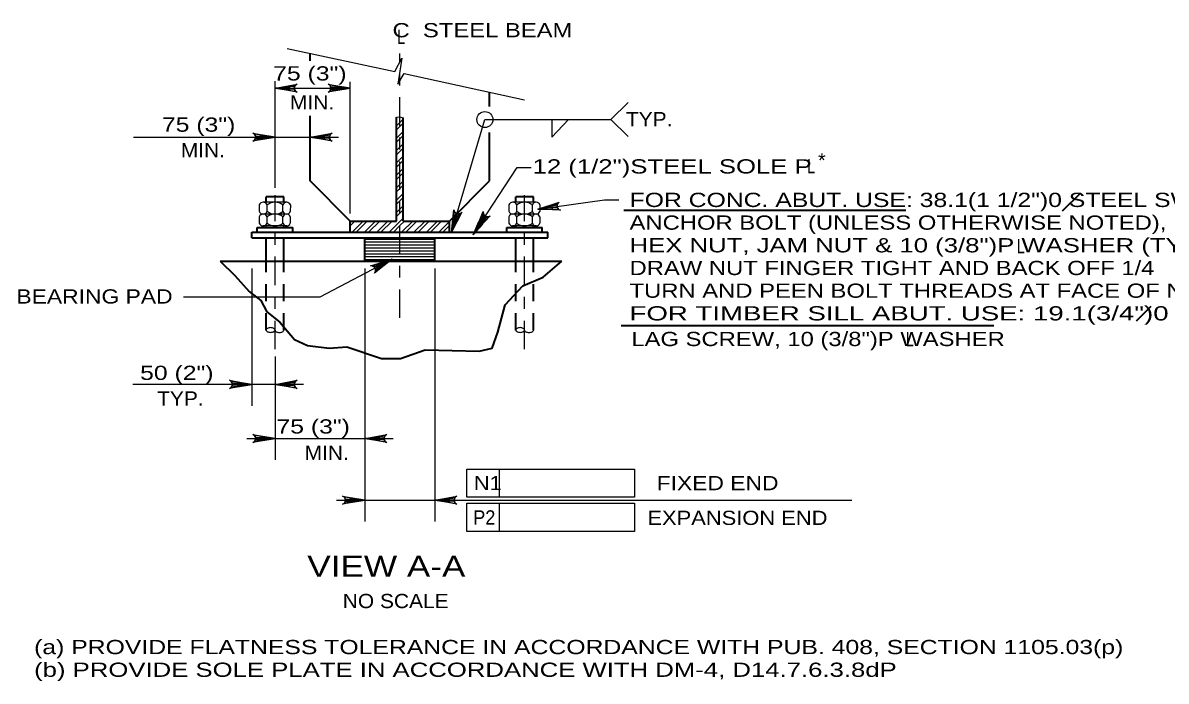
# Model space of a CAD drawing. Extents: x -11 to 79, y -154 to 0.
# Drawn here: x 13.92 to 23.56, y -126.36 to -120.81 of the extents above; entities that cross this region are included whole.
import ezdxf
from ezdxf.enums import TextEntityAlignment as Align

# ---------------------------------------------------------------- set-up
doc = ezdxf.new("R2010")
doc.units = 0
doc.header["$LTSCALE"] = 0.048
doc.linetypes.add('DOT_DASHED', pattern=[7.7, 5, -1.2, 0.3, -1.2])
doc.linetypes.add('MEDIUM_DASHED', pattern=[4.5, 3, -1.5])
for name, color, linetype, lineweight in [('3', 7, 'Continuous', 25), ('4', 7, 'Continuous', 25), ('8', 7, 'Continuous', 35)]:
    doc.layers.add(name, color=color, linetype=linetype, lineweight=lineweight)

msp = doc.modelspace()

# ---------------------------------------------------------------- hatches: boundary and pattern name
at = {"layer": '4'}
for points in [[(16.16775, -121.34158), (16.16775, -121.3815), (16.04775, -121.3615)], [(16.56075, -121.34158), (16.56075, -121.3815), (16.68075, -121.3615)], [(15.92775, -121.75475), (15.92775, -121.79475), (16.04775, -121.77475)], [(16.46308, -121.75475), (16.46308, -121.79475), (16.34308, -121.77475)], [(18.38625, -122.38525), (18.38075, -122.34567), (18.26467, -122.38217)], [(17.58933, -122.46517), (17.55125, -122.45283), (17.53333, -122.57317)], [(17.76642, -122.48617), (17.79992, -122.508), (17.71758, -122.59758)], [(15.73092, -123.8385), (15.73092, -123.8785), (15.85092, -123.8585)], [(16.16775, -123.8385), (16.16775, -123.8785), (16.04775, -123.8585)], [(15.92775, -124.29467), (15.92775, -124.33467), (16.04775, -124.31467)], [(16.92425, -124.29467), (16.92425, -124.33467), (16.80425, -124.31467)], [(16.68425, -124.81417), (16.68425, -124.85417), (16.80425, -124.83417)], [(17.51475, -124.81417), (17.51475, -124.85417), (17.39475, -124.83417)]]:
    msp.add_hatch(color=256, dxfattribs=at).paths.add_polyline_path(points)

# ---------------------------------------------------------------- linework, layer by layer
at = {"layer": '3', "lineweight": 35}
for p, q in [((16.34308, -121.1315), (16.34308, -121.06783)), ((17.856, -121.51658), (17.856, -121.396)), ((16.34308, -122.14358), (16.34308, -121.59533)), ((17.07142, -122.48133), (17.07142, -121.607)), ((17.12767, -122.48133), (17.12767, -121.61192)), ((17.856, -122.14358), (17.856, -121.73542)), ((16.12275, -122.27683), (15.97275, -122.2765)), ((15.97275, -122.32283), (15.97275, -122.2765)), ((16.12275, -122.32317), (16.12275, -122.27683)), ((18.07625, -122.32283), (18.07625, -122.2765)), ((18.22625, -122.27683), (18.07625, -122.2765)), ((18.22625, -122.32317), (18.22625, -122.27683)), ((15.85092, -122.575), (18.34808, -122.575)), ((15.85092, -122.62225), (15.85092, -122.575)), ((15.89817, -122.53567), (16.19742, -122.53567)), ((15.89817, -122.575), (15.89817, -122.53567)), ((16.19742, -122.575), (16.19742, -122.53567)), ((16.68075, -122.575), (16.68075, -122.48133)), ((16.68075, -122.48133), (17.07142, -122.48133)), ((17.12767, -122.48133), (17.51825, -122.48133)), ((17.51825, -122.575), (17.51825, -122.48133)), ((18.00167, -122.53567), (18.30083, -122.53567)), ((18.00167, -122.575), (18.00167, -122.53567)), ((18.07625, -122.53567), (18.07625, -122.52283)), ((18.22625, -122.53567), (18.22625, -122.52317)), ((18.30083, -122.575), (18.30083, -122.53567)), ((18.34808, -122.62225), (18.34808, -122.575)), ((15.85092, -122.62225), (18.34808, -122.62225)), ((15.97275, -122.81917), (15.97275, -122.62225)), ((16.12275, -122.81917), (16.12275, -122.62225)), ((16.80425, -122.81917), (16.80425, -122.62225)), ((17.39475, -122.81917), (17.39475, -122.62225)), ((18.07625, -122.81917), (18.07625, -122.62225)), ((18.22625, -122.81917), (18.22625, -122.62225)), ((15.58567, -122.81917), (18.46625, -122.81917))]:
    msp.add_line(p, q, dxfattribs=at)
at = {"layer": '3', "linetype": 'DOT_DASHED'}
for p, q in [((17.0995, -123.29875), (17.0995, -121.06875)), ((16.04775, -123.5615), (16.04775, -122.26408)), ((18.15125, -123.5615), (18.15125, -122.26408))]:
    msp.add_line(p, q, dxfattribs=at)
at = {"layer": '3'}
for p, q in [((17.07142, -121.60917), (17.074, -121.6065)), ((17.07142, -122.09633), (17.0995, -122.06817)), ((17.0995, -122.06817), (17.12767, -122.04008)), ((17.0995, -122.103), (17.12767, -122.07483)), ((17.07142, -122.13108), (17.0995, -122.103)), ((17.07142, -122.20075), (17.0995, -122.17258)), ((17.0995, -122.17258), (17.12767, -122.1445)), ((17.0995, -122.20742), (17.12767, -122.17925)), ((17.07142, -122.2355), (17.0995, -122.20742)), ((17.07142, -122.30508), (17.0995, -122.277)), ((17.0995, -122.277), (17.12767, -122.24883)), ((17.0995, -122.31175), (17.12767, -122.28367)), ((15.91433, -122.34592), (15.91425, -122.3995)), ((16.14642, -122.32317), (15.94725, -122.32275)), ((15.98217, -122.39967), (15.98233, -122.346)), ((16.11342, -122.39992), (16.11358, -122.34633)), ((16.17683, -122.34642), (16.17675, -122.40008)), ((17.07142, -122.33992), (17.0995, -122.31175)), ((17.07142, -122.4095), (17.0995, -122.38142)), ((17.0995, -122.38142), (17.12767, -122.35325)), ((18.01783, -122.34592), (18.01775, -122.3995)), ((18.24992, -122.32317), (18.05075, -122.32275)), ((18.08567, -122.39967), (18.08583, -122.346)), ((18.21692, -122.39992), (18.21708, -122.34633)), ((18.28033, -122.34642), (18.28025, -122.40008)), ((15.91417, -122.44592), (15.91408, -122.4995)), ((16.14625, -122.42317), (15.947, -122.42275)), ((15.982, -122.49967), (15.98208, -122.44608)), ((16.11325, -122.49992), (16.11333, -122.44633)), ((16.17667, -122.4465), (16.17658, -122.50008)), ((17.07142, -122.44433), (17.0995, -122.41617)), ((17.0995, -122.41617), (17.12767, -122.38808)), ((18.01767, -122.44592), (18.0175, -122.4995)), ((18.24967, -122.42317), (18.0505, -122.42275)), ((18.0855, -122.49967), (18.08558, -122.44608)), ((18.21675, -122.49992), (18.21683, -122.44633)), ((18.28017, -122.4465), (18.28, -122.50008)), ((16.146, -122.52317), (15.94683, -122.52275)), ((15.97275, -122.53567), (15.97275, -122.52283)), ((16.12275, -122.53567), (16.12275, -122.52317)), ((16.68075, -122.48692), (16.68642, -122.48133)), ((16.68075, -122.52175), (16.72125, -122.48133)), ((16.69708, -122.575), (16.79083, -122.48133)), ((16.73183, -122.575), (16.82558, -122.48133)), ((16.8015, -122.575), (16.89517, -122.48133)), ((16.83625, -122.575), (16.93, -122.48133)), ((16.90583, -122.575), (16.99958, -122.48133)), ((16.94067, -122.575), (17.03442, -122.48133)), ((17.11467, -122.575), (17.20842, -122.48133)), ((17.14942, -122.575), (17.24317, -122.48133)), ((17.21908, -122.575), (17.31275, -122.48133)), ((17.25383, -122.575), (17.34758, -122.48133)), ((17.32342, -122.575), (17.41717, -122.48133)), ((17.35825, -122.575), (17.452, -122.48133)), ((17.42783, -122.575), (17.51825, -122.48467)), ((17.46267, -122.575), (17.51825, -122.51942)), ((18.2495, -122.52317), (18.05033, -122.52275)), ((15.97275, -122.62608), (15.969, -122.62225)), ((16.80425, -122.62233), (16.80417, -122.62225)), ((16.12408, -122.81917), (16.12275, -122.81783)), ((18.06875, -122.81917), (18.07625, -122.81158))]:
    msp.add_line(p, q, dxfattribs=at)
at = {"layer": '3', "linetype": 'MEDIUM_DASHED', "lineweight": 35}
for p, q in [((15.97275, -123.40108), (15.97275, -122.81917)), ((16.12275, -123.40108), (16.12275, -122.81917)), ((18.07625, -123.40108), (18.07625, -122.81917)), ((18.22625, -123.40108), (18.22625, -122.81917))]:
    msp.add_line(p, q, dxfattribs=at)
at = {"layer": '3'}
for points in [[(17.07142, -121.607), (17.09725, -121.60217), (17.12767, -121.61192)], [(17.07142, -121.67875), (17.0995, -121.65058), (17.12767, -121.6225)], [(17.07142, -121.7135), (17.0995, -121.68542), (17.12767, -121.65733)], [(17.07142, -121.78317), (17.0995, -121.755), (17.12767, -121.72692)], [(17.07142, -121.81792), (17.0995, -121.78983), (17.12767, -121.76167)], [(17.07142, -121.8875), (17.0995, -121.85942), (17.12767, -121.83125)], [(17.07142, -121.92233), (17.0995, -121.89417), (17.12767, -121.86608)], [(17.07142, -121.99192), (17.0995, -121.96383), (17.12767, -121.93567)], [(17.07142, -122.02675), (17.0995, -121.99858), (17.12767, -121.9705)], [(17.01025, -122.575), (17.0995, -122.48575), (17.12767, -122.45767)], [(17.04508, -122.575), (17.0995, -122.52058), (17.13883, -122.48133)], [(16.80425, -122.63358), (17.0995, -122.63358), (17.39475, -122.63358)], [(16.80425, -122.65825), (17.0995, -122.65825), (17.39475, -122.65825)], [(16.80425, -122.68283), (17.0995, -122.68283), (17.39475, -122.68283)], [(16.80425, -122.70742), (17.0995, -122.70742), (17.39475, -122.70742)], [(16.80425, -122.73208), (17.0995, -122.73208), (17.39475, -122.73208)], [(16.80425, -122.75667), (17.0995, -122.75667), (17.39475, -122.75667)], [(16.80425, -122.78125), (17.0995, -122.78125), (17.39475, -122.78125)], [(16.80425, -122.80583), (17.0995, -122.80583), (17.39475, -122.80583)]]:
    msp.add_lwpolyline(points, dxfattribs=at)
at = {"layer": '3', "lineweight": 35}
msp.add_lwpolyline([(15.58567, -122.81917), (15.70825, -122.94167), (15.83083, -123.07642), (15.92892, -123.15), (15.97792, -123.248), (16.08825, -123.33375), (16.21083, -123.48075), (16.32117, -123.52983), (16.505, -123.55433), (16.65208, -123.54208), (16.94633, -123.64008), (17.10567, -123.64008), (17.314, -123.56658), (17.76758, -123.57883), (17.87792, -123.55433), (17.92692, -123.4195), (17.98817, -123.18675), (18.13525, -123.02742), (18.30692, -122.95392), (18.46625, -122.81917)], dxfattribs=at)
at = {"layer": '3'}
for centre, radius, start, end in [((15.94828, -122.35917), 0.03646, 88.05447, 158.59459), ((15.94828, -122.35917), 0.03646, 21.16848, 88.05447), ((16.04774, -122.42732), 0.10439, 50.93154, 128.83154), ((16.14516, -122.35629), 0.03318, 17.33335, 162.42973), ((18.05177, -122.35917), 0.03646, 88.05447, 158.59459), ((18.05177, -122.35917), 0.03646, 21.16848, 88.05447), ((18.15123, -122.42732), 0.10439, 50.93154, 128.83154), ((18.24865, -122.35629), 0.03318, 17.33335, 162.42973), ((15.94808, -122.45918), 0.03646, 88.05447, 158.59459), ((15.94823, -122.3863), 0.03646, 201.16848, 271.7086), ((15.94823, -122.3863), 0.03646, 271.7086, 338.59459), ((15.94808, -122.45918), 0.03646, 21.16848, 88.05447), ((16.04754, -122.52734), 0.10439, 50.93154, 128.83154), ((16.04797, -122.31856), 0.10439, 230.93154, 308.83154), ((16.14496, -122.4563), 0.03318, 17.33335, 162.42973), ((16.14509, -122.38999), 0.03318, 197.33335, 342.42973), ((18.05156, -122.45918), 0.03646, 88.05447, 158.59459), ((18.05171, -122.3863), 0.03646, 201.16848, 271.7086), ((18.05171, -122.3863), 0.03646, 271.7086, 338.59459), ((18.05156, -122.45918), 0.03646, 21.16848, 88.05447), ((18.15102, -122.52734), 0.10439, 50.93154, 128.83154), ((18.15145, -122.31856), 0.10439, 230.93154, 308.83154), ((18.24844, -122.4563), 0.03318, 17.33335, 162.42973), ((18.24858, -122.38999), 0.03318, 197.33335, 342.42973), ((15.94802, -122.4863), 0.03646, 201.16848, 271.7086), ((15.94802, -122.4863), 0.03646, 271.7086, 338.59459), ((16.04776, -122.41856), 0.10439, 230.93154, 308.83154), ((16.14489, -122.48999), 0.03318, 197.33335, 342.42973), ((18.05151, -122.4863), 0.03646, 201.16848, 271.7086), ((18.05151, -122.4863), 0.03646, 271.7086, 338.59459), ((18.15124, -122.41856), 0.10439, 230.93154, 308.83154), ((18.24837, -122.48999), 0.03318, 197.33335, 342.42973), ((15.98402, -123.40007), 0.01111, 142.06928, 180.00001), ((15.98402, -123.40007), 0.01111, 180.00001, 217.93074), ((15.99653, -123.40982), 0.02696, 117.99032, 142.06928), ((15.99653, -123.39033), 0.02696, 217.93074, 242.0097), ((16.00485, -123.42548), 0.04469, 102.4157, 117.99032), ((16.00485, -123.37467), 0.04469, 242.0097, 257.58432), ((16.01033, -123.45036), 0.07017, 90.00001, 102.4157), ((16.01033, -123.34978), 0.07017, 257.58432, 270.00001), ((16.01033, -123.45036), 0.07017, 77.58432, 90.00001), ((16.01033, -123.34978), 0.07017, 270.00001, 282.4157), ((16.01581, -123.42548), 0.04469, 62.0097, 77.58432), ((16.01581, -123.37467), 0.04469, 282.4157, 297.99032), ((16.02413, -123.40982), 0.02696, 37.93074, 62.0097), ((16.02413, -123.39033), 0.02696, 297.99032, 322.06928), ((16.03664, -123.40007), 0.01111, 0.00001, 37.93074), ((16.03664, -123.40007), 0.01111, 322.06928, 0.00001), ((16.05885, -123.40085), 0.01111, 179.99999, 217.93072), ((16.07135, -123.39111), 0.02696, 217.93072, 242.00968), ((16.07968, -123.37545), 0.04469, 242.00968, 257.5843), ((16.08515, -123.35056), 0.07017, 257.5843, 269.99999), ((16.08515, -123.35056), 0.07017, 269.99999, 282.41568), ((16.09063, -123.37545), 0.04469, 282.41568, 297.9903), ((16.09896, -123.39111), 0.02696, 297.9903, 322.06926), ((16.11146, -123.40085), 0.01111, 322.06926, 359.99999), ((16.11146, -123.40085), 0.01111, 359.99999, 1.75704), ((18.08751, -123.40007), 0.01111, 142.06928, 180.00001), ((18.08751, -123.40007), 0.01111, 180.00001, 217.93074), ((18.10001, -123.40982), 0.02696, 117.99032, 142.06928), ((18.10001, -123.39033), 0.02696, 217.93074, 242.0097), ((18.10834, -123.42548), 0.04469, 102.4157, 117.99032), ((18.10834, -123.37467), 0.04469, 242.0097, 257.58432), ((18.11381, -123.45036), 0.07017, 90.00001, 102.4157), ((18.11381, -123.34978), 0.07017, 257.58432, 270.00001), ((18.11381, -123.45036), 0.07017, 77.58432, 90.00001), ((18.11381, -123.34978), 0.07017, 270.00001, 282.4157), ((18.11929, -123.42548), 0.04469, 62.0097, 77.58432), ((18.11929, -123.37467), 0.04469, 282.4157, 297.99032), ((18.12762, -123.40982), 0.02696, 37.93074, 62.0097), ((18.12762, -123.39033), 0.02696, 297.99032, 322.06928), ((18.14012, -123.40007), 0.01111, 0.00001, 37.93074), ((18.14012, -123.40007), 0.01111, 322.06928, 0.00001), ((18.16233, -123.40085), 0.01111, 179.99999, 217.93072), ((18.17484, -123.39111), 0.02696, 217.93072, 242.00968), ((18.18316, -123.37545), 0.04469, 242.00968, 257.5843), ((18.18864, -123.35056), 0.07017, 257.5843, 269.99999), ((18.18864, -123.35056), 0.07017, 269.99999, 282.41568), ((18.19412, -123.37545), 0.04469, 282.41568, 297.9903), ((18.20244, -123.39111), 0.02696, 297.9903, 322.06926), ((18.21494, -123.40085), 0.01111, 322.06926, 359.99999), ((18.21494, -123.40085), 0.01111, 359.99999, 1.75704)]:
    msp.add_arc(centre, radius, start, end, dxfattribs=at)
at = {"layer": '4'}
for p, q in [((16.1495, -121.02667), (17.057, -121.22)), ((17.057, -121.22), (17.11683, -121.10975)), ((17.11683, -121.10975), (17.08217, -121.32825)), ((16.04775, -122.20158), (16.04775, -121.30325)), ((16.68075, -122.41883), (16.68075, -121.30833)), ((17.08217, -121.32825), (17.13692, -121.23725)), ((17.13692, -121.23725), (18.14925, -121.46067)), ((16.04775, -121.3615), (16.68075, -121.3615)), ((18.87917, -121.62675), (19.02392, -121.48367)), ((17.536, -122.575), (17.81642, -121.62675)), ((17.81642, -121.62675), (18.87917, -121.62675)), ((18.3805, -121.7735), (18.52192, -121.62675)), ((18.3805, -121.62675), (18.3805, -121.7735)), ((18.87917, -121.62675), (19.02392, -121.76983)), ((14.85475, -121.77475), (16.58308, -121.77475)), ((17.7305, -122.575), (18.08758, -122.0305)), ((18.08758, -122.0305), (18.20758, -122.0305)), ((18.26417, -122.38217), (18.82608, -122.30333)), ((18.82608, -122.30333), (18.94608, -122.30333)), ((17.03425, -122.80308), (16.42608, -123.12308)), ((15.85092, -122.88167), (15.85092, -124.0385)), ((16.80425, -122.88167), (16.80425, -125.01408)), ((17.39475, -122.88167), (17.39475, -125.01408)), ((16.42608, -123.12308), (15.27583, -123.12308)), ((16.04775, -123.624), (16.04775, -124.49467)), ((16.2865, -123.8585), (14.84867, -123.8585)), ((15.809, -124.31467), (17.04425, -124.31467)), ((17.665, -124.5735), (19.07708, -124.5735)), ((17.665, -124.80967), (17.665, -124.5735)), ((17.94067, -124.80967), (17.94067, -124.5735)), ((19.07708, -124.5735), (19.07708, -124.80967)), ((16.5655, -124.83417), (20.90925, -124.83417)), ((19.07708, -124.80967), (17.665, -124.80967)), ((17.665, -124.86083), (19.07708, -124.86083)), ((17.665, -125.09708), (17.665, -124.86083)), ((17.94067, -125.09708), (17.94067, -124.86083)), ((19.07708, -124.86083), (19.07708, -125.09708)), ((19.07708, -125.09708), (17.665, -125.09708))]:
    msp.add_line(p, q, dxfattribs=at)
at = {"layer": '4', "lineweight": 35}
for p, q in [((22.68592, -122.39667), (22.83958, -122.24292)), ((18.98658, -122.38942), (21.36583, -122.38942)), ((23.30975, -123.3225), (23.43167, -123.2005)), ((18.96517, -123.36158), (22.10717, -123.36158))]:
    msp.add_line(p, q, dxfattribs=at)
at = {"layer": '4'}
for points in [[(16.04775, -121.3615), (16.23417, -121.32658), (16.21983, -121.3365), (16.21242, -121.349), (16.21025, -121.3615), (16.21242, -121.374), (16.21983, -121.3865), (16.23417, -121.39642), (16.04775, -121.3615), (16.21983, -121.3865), (16.21242, -121.374), (16.04775, -121.3615), (16.21025, -121.3615), (16.21242, -121.349), (16.04775, -121.3615), (16.21983, -121.3365)], [(16.68075, -121.3615), (16.49433, -121.39642), (16.50867, -121.3865), (16.51608, -121.374), (16.51825, -121.3615), (16.51608, -121.349), (16.50867, -121.3365), (16.49433, -121.32658), (16.68075, -121.3615), (16.50867, -121.3365), (16.51608, -121.349), (16.68075, -121.3615), (16.51825, -121.3615), (16.51608, -121.374), (16.68075, -121.3615), (16.50867, -121.3865)], [(16.04775, -121.77475), (15.86133, -121.80967), (15.87567, -121.79975), (15.88308, -121.78725), (15.88525, -121.77475), (15.88308, -121.76225), (15.87567, -121.74975), (15.86133, -121.73983), (16.04775, -121.77475), (15.87567, -121.74975), (15.88308, -121.76225), (16.04775, -121.77475), (15.88525, -121.77475), (15.88308, -121.78725), (16.04775, -121.77475), (15.87567, -121.79975)], [(16.34308, -121.77475), (16.5295, -121.73983), (16.51517, -121.74975), (16.50775, -121.76225), (16.50558, -121.77475), (16.50775, -121.78725), (16.51517, -121.79975), (16.5295, -121.80967), (16.34308, -121.77475), (16.51517, -121.79975), (16.50775, -121.78725), (16.34308, -121.77475), (16.50558, -121.77475), (16.50775, -121.76225), (16.34308, -121.77475), (16.51517, -121.74975)], [(18.26417, -122.38217), (18.44392, -122.32167), (18.43108, -122.3335), (18.4255, -122.34692), (18.42508, -122.35958), (18.42892, -122.37167), (18.438, -122.383), (18.45367, -122.39092), (18.26417, -122.38217), (18.438, -122.383), (18.42892, -122.37167), (18.26417, -122.38217), (18.42508, -122.35958), (18.4255, -122.34692), (18.26417, -122.38217), (18.43108, -122.3335)], [(17.536, -122.575), (17.55533, -122.38633), (17.56083, -122.40292), (17.57067, -122.41358), (17.58208, -122.41917), (17.59467, -122.42067), (17.60875, -122.41708), (17.62242, -122.40617), (17.536, -122.575), (17.60875, -122.41708), (17.59467, -122.42067), (17.536, -122.575), (17.58208, -122.41917), (17.57067, -122.41358), (17.536, -122.575), (17.56083, -122.40292)], [(17.7305, -122.575), (17.8035, -122.39992), (17.80392, -122.41742), (17.81033, -122.4305), (17.81958, -122.43908), (17.83125, -122.44417), (17.84575, -122.44483), (17.86192, -122.43825), (17.7305, -122.575), (17.84575, -122.44483), (17.83125, -122.44417), (17.7305, -122.575), (17.81958, -122.43908), (17.81033, -122.4305), (17.7305, -122.575), (17.80392, -122.41742)], [(17.03425, -122.80317), (16.88558, -122.92083), (16.89367, -122.90533), (16.89433, -122.89083), (16.89042, -122.87883), (16.88275, -122.86875), (16.87033, -122.86108), (16.853, -122.859), (17.03425, -122.80317), (16.87033, -122.86108), (16.88275, -122.86875), (17.03425, -122.80317), (16.89042, -122.87883), (16.89433, -122.89083), (17.03425, -122.80317), (16.89367, -122.90533)], [(15.85092, -123.8585), (15.6645, -123.89342), (15.67883, -123.8835), (15.68625, -123.871), (15.68842, -123.8585), (15.68625, -123.846), (15.67883, -123.8335), (15.6645, -123.82358), (15.85092, -123.8585), (15.67883, -123.8335), (15.68625, -123.846), (15.85092, -123.8585), (15.68842, -123.8585), (15.68625, -123.871), (15.85092, -123.8585), (15.67883, -123.8835)], [(16.04775, -123.8585), (16.23417, -123.82358), (16.21983, -123.8335), (16.21242, -123.846), (16.21025, -123.8585), (16.21242, -123.871), (16.21983, -123.8835), (16.23417, -123.89342), (16.04775, -123.8585), (16.21983, -123.8835), (16.21242, -123.871), (16.04775, -123.8585), (16.21025, -123.8585), (16.21242, -123.846), (16.04775, -123.8585), (16.21983, -123.8335)], [(16.04775, -124.31467), (15.86133, -124.34958), (15.87567, -124.33967), (15.88308, -124.32717), (15.88525, -124.31467), (15.88308, -124.30217), (15.87567, -124.28967), (15.86133, -124.27975), (16.04775, -124.31467), (15.87567, -124.28967), (15.88308, -124.30217), (16.04775, -124.31467), (15.88525, -124.31467), (15.88308, -124.32717), (16.04775, -124.31467), (15.87567, -124.33967)], [(16.80425, -124.31467), (16.99067, -124.27975), (16.97633, -124.28967), (16.96892, -124.30217), (16.96675, -124.31467), (16.96892, -124.32717), (16.97633, -124.33967), (16.99067, -124.34958), (16.80425, -124.31467), (16.97633, -124.33967), (16.96892, -124.32717), (16.80425, -124.31467), (16.96675, -124.31467), (16.96892, -124.30217), (16.80425, -124.31467), (16.97633, -124.28967)], [(16.80425, -124.83417), (16.61783, -124.86908), (16.63217, -124.85917), (16.63958, -124.84667), (16.64175, -124.83417), (16.63958, -124.82167), (16.63217, -124.80917), (16.61783, -124.79925), (16.80425, -124.83417), (16.63217, -124.80917), (16.63958, -124.82167), (16.80425, -124.83417), (16.64175, -124.83417), (16.63958, -124.84667), (16.80425, -124.83417), (16.63217, -124.85917)], [(17.39475, -124.83417), (17.58117, -124.79925), (17.56683, -124.80917), (17.55942, -124.82167), (17.55725, -124.83417), (17.55942, -124.84667), (17.56683, -124.85917), (17.58117, -124.86908), (17.39475, -124.83417), (17.56683, -124.85917), (17.55942, -124.84667), (17.39475, -124.83417), (17.55725, -124.83417), (17.55942, -124.82167), (17.39475, -124.83417), (17.56683, -124.80917)]]:
    msp.add_lwpolyline(points, dxfattribs=at)
for points in [[(16.16775, -121.34158), (16.16775, -121.3815), (16.04775, -121.3615)], [(16.56075, -121.34158), (16.56075, -121.3815), (16.68075, -121.3615)], [(15.92775, -121.75475), (15.92775, -121.79475), (16.04775, -121.77475)], [(16.46308, -121.75475), (16.46308, -121.79475), (16.34308, -121.77475)], [(18.38625, -122.38525), (18.38075, -122.34567), (18.26467, -122.38217)], [(17.58933, -122.46517), (17.55125, -122.45283), (17.53333, -122.57317)], [(17.76642, -122.48617), (17.79992, -122.508), (17.71758, -122.59758)], [(15.73092, -123.8385), (15.73092, -123.8785), (15.85092, -123.8585)], [(16.16775, -123.8385), (16.16775, -123.8785), (16.04775, -123.8585)], [(15.92775, -124.29467), (15.92775, -124.33467), (16.04775, -124.31467)], [(16.92425, -124.29467), (16.92425, -124.33467), (16.80425, -124.31467)], [(16.68425, -124.81417), (16.68425, -124.85417), (16.80425, -124.83417)], [(17.51475, -124.81417), (17.51475, -124.85417), (17.39475, -124.83417)]]:
    msp.add_lwpolyline(points, close=True, dxfattribs=at)
msp.add_circle((17.81642, -121.62673), 0.06746, dxfattribs=at)
for centre in [(16.05885, -123.40007), (18.16233, -123.40007)]:
    msp.add_arc(centre, 0.01111, 180.00001, 182.00778, dxfattribs=at)
at = {"layer": '8'}
for p, q in [((16.68075, -122.48133), (16.34308, -122.14358)), ((17.51825, -122.48133), (17.856, -122.14358))]:
    msp.add_line(p, q, dxfattribs=at)

# ---------------------------------------------------------------- texts
at = {"layer": '4'}
for s, width, p in [('C  STEEL BEAM', 1.25, (17.03817, -120.93308)), ('L', 0.75, (17.0775, -120.9895)), ('75 (3")', 1.3, (16.032, -121.29708)), ('MIN.', 1.1, (16.17333, -121.54142)), ('75 (3")', 1.3, (15.09425, -121.72892)), ('TYP.', 1.1, (19.00508, -121.68283)), ('MIN.', 1.1, (15.25342, -121.9445)), ('12 (1/2")STEEL SOLE P', 1.35, (18.21875, -122.081)), ('*', 1.05, (20.62425, -122.02992)), ('FOR CONC. ABUT. USE: 38.1(1 1/2")0 STEEL SWEDGE', 1.3, (19.03608, -122.36342)), ('ANCHOR BOLT (UNLESS OTHERWISE NOTED), ', 1.25, (19.03608, -122.55467)), ('HEX NUT, JAM NUT & 10 (3/8")P WASHER (TYP.)', 1.35, (19.03608, -122.74583)), ('L', 0.75, (22.3005, -122.7525)), ('DRAW NUT FINGER TIGHT AND BACK OFF 1/4', 1.25, (19.03608, -122.93708)), ('TURN AND PEEN BOLT THREADS AT FACE OF NUTS.', 1.25, (19.03608, -123.12833)), ('FOR TIMBER SILL ABUT. USE: 19.1(3/4")0 x 305 (1\'-0") LONG ', 1.45, (19.03608, -123.31958)), ('LAG SCREW, 10 (3/8")P WASHER', 1.25, (19.05108, -123.53575)), ('L', 0.75, (21.36533, -123.53742)), ('TYP.', 1.1, (15.05425, -124.03725)), ('75 (3")', 1.3, (16.05975, -124.27283)), ('MIN.', 1.1, (16.29683, -124.4945)), ('NO SCALE', 1.1, (16.61842, -125.74417)), ('(a) PROVIDE FLATNESS TOLERANCE IN ACCORDANCE WITH PUB. 408, SECTION 1105.03(p)', 1.3, (14.01692, -126.13225)), ('(b) PROVIDE SOLE PLATE IN ACCORDANCE WITH DM-4, D14.7.6.3.8dP', 1.35, (14.01692, -126.3235))]:
    msp.add_text(s, height=0.12, dxfattribs=dict(at, width=width)).set_placement(p)
for s, width, p in [('L', 0.75, (20.60008, -122.0785)), ('ELASTOMERIC BEARING PAD', 1.2, (15.18417, -123.17708))]:
    msp.add_text(s, height=0.12, dxfattribs=dict(at, width=width)).set_placement(p, align=Align.RIGHT)
for s, height, width, p in [('50 (2")', 0.12, 1.3, (15.22012, -123.82092)), ('N1', 0.12, 1.15, (17.84121, -124.74975)), ('FIXED END', 0.12, 1.2, (19.77812, -124.75033)), ('P2', 0.12, 0.95, (17.81154, -125.03992)), ('EXPANSION END', 0.12, 1.15, (19.9455, -125.04333)), ('VIEW A-A', 0.1772, 1.25, (16.98612, -125.48042))]:
    msp.add_text(s, height=height, dxfattribs=dict(at, width=width)).set_placement(p, align=Align.CENTER)

doc.saveas('drawing.dxf')
